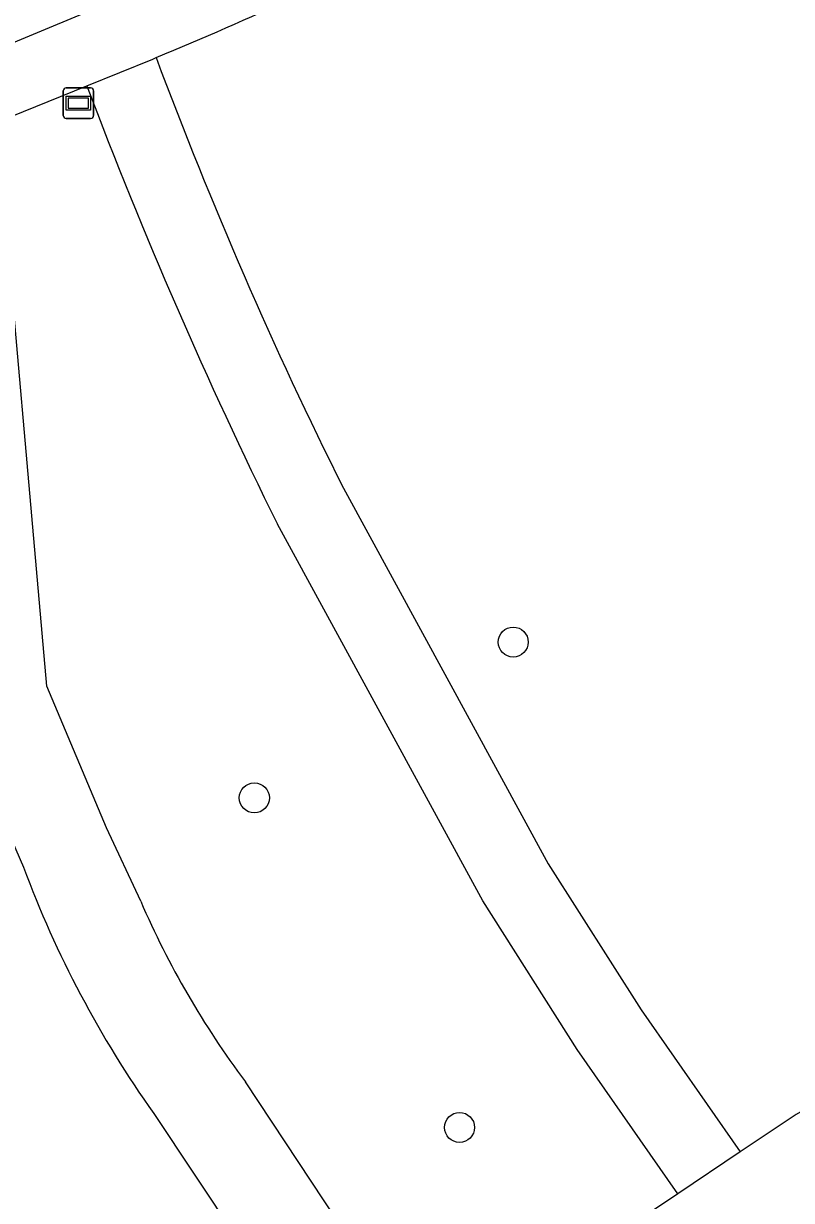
# Model space of a CAD drawing. Extents: x 158087 to 159494, y 382905 to 383981.
# Drawn here: x 158858.6 to 158883.62, y 383755.5 to 383793.87 of the extents above; entities that cross this region are included whole.
import ezdxf

# ---------------------------------------------------------------- set-up
doc = ezdxf.new("R2010")
doc.units = 0
for name, color, linetype in [('IMGEO_Boom', 7, 'Continuous'), ('IMGEO_Fietspad_gesloten', 7, 'Continuous'), ('IMGEO_Fietspad_open', 7, 'Continuous'), ('IMGEO_Rijbaan_lokaal_open', 7, 'Continuous'), ('IMGEO_Verklikker', 7, 'Continuous'), ('IMGEO_Voetpad_halfverhard', 7, 'Continuous'), ('IMGEO_Voetpad_open', 7, 'Continuous')]:
    doc.layers.add(name, color=color, linetype=linetype)

msp = doc.modelspace()

# ---------------------------------------------------------------- linework, layer by layer
at = {"layer": 'IMGEO_Boom'}
for centre in [(158874.556, 383773.704), (158866.119, 383768.624), (158872.807, 383757.878)]:
    msp.add_circle(centre, 0.489, dxfattribs=at)
at = {"layer": 'IMGEO_Fietspad_gesloten'}
msp.add_lwpolyline([(158856.56, 383792.541), (158863.017, 383795.246)], dxfattribs=at)
at = {"layer": 'IMGEO_Fietspad_open'}
for points in [[(158936.003, 383758.256), (158931.334, 383760.664), (158927.076, 383762.325), (158921.719, 383763.796), (158916.642, 383764.81), (158911.492, 383765.539), (158908.324, 383765.704), (158902.344, 383765.248), (158898.023, 383764.391), (158893.93, 383763.145), (158890.39, 383761.777), (158886.825, 383760.065), (158883.774, 383758.303), (158881.957, 383757.082)], [(158881.957, 383757.082), (158879.922, 383755.715)], [(158879.922, 383755.715), (158871.831, 383750.289)]]:
    msp.add_lwpolyline(points, dxfattribs=at)
at = {"layer": 'IMGEO_Rijbaan_lokaal_open'}
for points in [[(158856.64, 383771.036), (158856.988, 383770.054), (158858.598, 383766.369)], [(158862.845, 383758.328), (158868.252, 383750.192), (158868.473, 383750)]]:
    msp.add_lwpolyline(points, dxfattribs=at)
msp.add_arc((158891.155, 383778.423), 34.717, 200.3161, 215.3671, dxfattribs=at)
at = {"layer": 'IMGEO_Verklikker'}
for p, q in [((158859.891, 383790.874), (158859.891, 383791.674)), ((158859.891, 383791.674), (158859.891, 383790.874)), ((158859.991, 383791.774), (158860.781, 383791.774)), ((158860.781, 383791.774), (158859.991, 383791.774)), ((158860.881, 383791.674), (158860.881, 383790.874)), ((158860.881, 383790.874), (158860.881, 383791.674)), ((158860.781, 383790.774), (158859.991, 383790.774)), ((158859.991, 383790.774), (158860.781, 383790.774))]:
    msp.add_line(p, q, dxfattribs=at)
for points in [[(158859.992, 383791.506), (158860.78, 383791.506), (158860.78, 383791.042), (158859.992, 383791.042), (158859.992, 383791.506)], [(158860.057, 383791.441), (158860.057, 383791.107), (158860.715, 383791.107), (158860.715, 383791.441), (158860.057, 383791.441)]]:
    msp.add_lwpolyline(points, dxfattribs=at)
for centre, start, end in [((158859.991, 383791.674), 90, 180), ((158859.991, 383791.674), 90, 180), ((158860.781, 383791.674), 0, 90), ((158860.781, 383791.674), 360, 90), ((158859.991, 383790.874), 180, 270), ((158859.991, 383790.874), 180, 270), ((158860.781, 383790.874), 270, 0), ((158860.781, 383790.874), 270, 0)]:
    msp.add_arc(centre, 0.1, start, end, dxfattribs=at)
at = {"layer": 'IMGEO_Voetpad_halfverhard'}
for points in [[(158869.023, 383778.719), (158875.695, 383766.472), (158878.727, 383761.711), (158881.957, 383757.082)], [(158879.922, 383755.715), (158876.642, 383760.423), (158873.562, 383765.264), (158866.871, 383777.547)]]:
    msp.add_lwpolyline(points, dxfattribs=at)
for centre, radius, start, end in [((158997.749, 383843.004), 143.886, 200.43773, 206.53732), ((159011.048, 383848.704), 160.78, 200.7111, 206.26815)]:
    msp.add_arc(centre, radius, start, end, dxfattribs=at)
at = {"layer": 'IMGEO_Voetpad_open'}
for points in [[(158860.658, 383791.843), (158862.806, 383792.713), (158862.921, 383792.761)], [(158857.724, 383790.655), (158860.658, 383791.843)], [(158862.416, 383765.256), (158861.304, 383767.646), (158859.359, 383772.269), (158857.724, 383790.655)], [(158871.831, 383750.289), (158865.827, 383759.369)]]:
    msp.add_lwpolyline(points, dxfattribs=at)
for centre, radius, start, end in [((158813.161, 383912.613), 129.772, 292.54712, 296.90834), ((158889.177, 383776.83), 29.157, 203.3883, 216.7888)]:
    msp.add_arc(centre, radius, start, end, dxfattribs=at)

doc.saveas('drawing.dxf')
